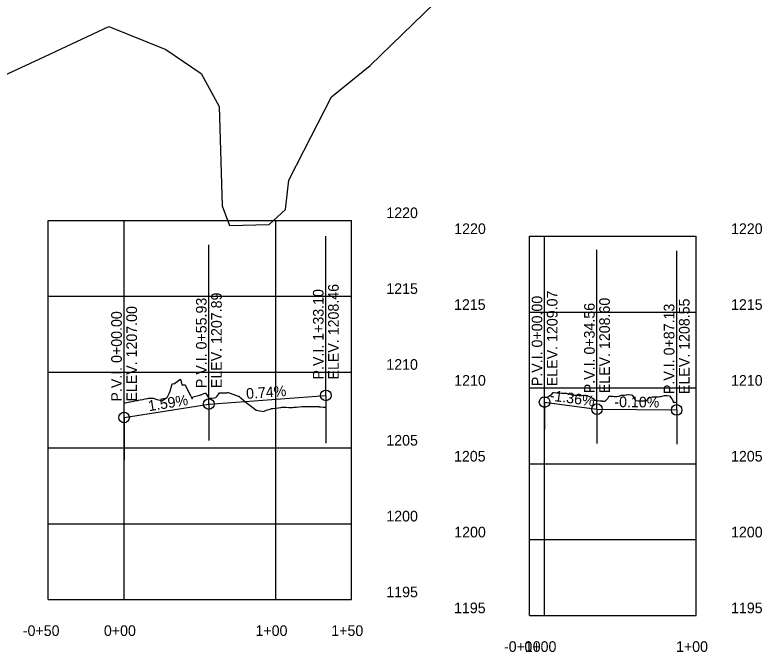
# Model space of a CAD drawing. Extents: x -70 to 701944, y -4 to 666871.
# Drawn here: x 666986.5 to 667479.4, y 652826.9 to 653247 of the extents above; entities that cross this region are included whole.
import ezdxf

# ---------------------------------------------------------------- set-up
doc = ezdxf.new("R2010")
doc.units = 0
for name, color, linetype in [('R_Axis', 7, 'Continuous'), ('R_Axis Annot', 7, 'Continuous'), ('R_Exist Surface', 7, 'Continuous'), ('R_Grid', 7, 'Continuous'), ('R_Proposed Road', 7, 'Continuous'), ('R_Vert Alg', 7, 'Continuous'), ('R_Vert Alg Annot', 7, 'Continuous'), ('T_Drafting', 7, 'Continuous')]:
    doc.layers.add(name, color=color, linetype=linetype)

msp = doc.modelspace()

# ---------------------------------------------------------------- linework, layer by layer
at = {"layer": 'R_Axis'}
for p, q in [((667008.55, 652861.56), (667008.55, 653111.56)), ((667208.55, 652861.56), (667208.55, 653111.56)), ((667325.96, 652851.05), (667325.96, 653101.05)), ((667435.96, 652851.05), (667435.96, 653101.05)), ((667008.55, 652861.56), (667208.55, 652861.56)), ((667325.96, 652851.05), (667435.96, 652851.05))]:
    msp.add_line(p, q, dxfattribs=at)
at = {"layer": 'R_Exist Surface'}
for points in [[(667058.55, 652991.09), (667059.22, 652991.23), (667060.3, 652991.45), (667062.05, 652991.81), (667062.41, 652991.88), (667062.54, 652991.89), (667063.8, 652992.14), (667065.56, 652992.49), (667067.31, 652992.84), (667068.02, 652992.99), (667069.06, 652993.18), (667070.81, 652993.51), (667072.56, 652993.84), (667074.31, 652994.17), (667074.73, 652994.25), (667076.06, 652994.26), (667077.81, 652994.28), (667077.93, 652994.29), (667079.57, 652993.78), (667081.32, 652993.29), (667083.07, 652992.83), (667083.68, 652992.68), (667084.82, 652993.41), (667086.57, 652994.52), (667087.04, 652994.82), (667088.32, 652997.45), (667089.03, 652998.89), (667090.07, 653002.84), (667090.41, 653004.11), (667091.58, 653003.87), (667091.83, 653004.06), (667093.58, 653005.35), (667095.33, 653006.54), (667095.75, 653006.81), (667096.6, 653003.02), (667097.08, 653003.04), (667098.76, 653003.19), (667098.83, 653003.03), (667100.58, 652999.47), (667102.33, 652996), (667103.38, 652994), (667103.95, 652995.16), (667104.08, 652995.2), (667105.84, 652995.71), (667107.59, 652996.17), (667109.02, 652996.49), (667109.34, 652996.62), (667111.09, 652997.36), (667111.82, 652997.66), (667112.27, 652997.69), (667112.84, 652996.77), (667114.42, 652994.26), (667114.59, 652994.27), (667116.23, 652994.37), (667116.34, 652994.38), (667118.1, 652994.57), (667119.14, 652994.68), (667119.85, 652995.64), (667121.54, 652997.89), (667121.6, 652997.89), (667123.35, 652997.88), (667125.1, 652997.85), (667126.38, 652997.81), (667126.85, 652997.98), (667127.27, 652998.13), (667128.6, 652997.62), (667130.35, 652996.98), (667132.11, 652996.35), (667133.86, 652995.74), (667134.19, 652995.63), (667134.94, 652995.04), (667135.61, 652994.46), (667137.36, 652992.98), (667139.11, 652991.54), (667140.86, 652990.14), (667142.61, 652988.78), (667144.37, 652987.46), (667145.75, 652986.45), (667145.82, 652986.39), (667145.85, 652986.39), (667146.12, 652986.34), (667147.87, 652986.01), (667149.62, 652985.7), (667150.49, 652985.55), (667151.37, 652985.89), (667153.12, 652986.53), (667154.87, 652987.15), (667155.75, 652987.44), (667156.62, 652987.57), (667158.38, 652987.82), (667160.13, 652988.04), (667161.88, 652988.24), (667162.68, 652988.33), (667163.63, 652988.33), (667165.38, 652988.32), (667167.13, 652988.28), (667168.88, 652988.21), (667169.6, 652988.18), (667170.64, 652988.3), (667172.39, 652988.47), (667174.14, 652988.62), (667175.89, 652988.73), (667177.64, 652988.82), (667179.39, 652988.87), (667181.14, 652988.9), (667182.89, 652988.89), (667184.65, 652988.86), (667185.83, 652988.81), (667186.4, 652988.77), (667187.03, 652988.73), (667187.21, 652988.71), (667187.49, 652988.67), (667188.15, 652988.62), (667189.9, 652988.48), (667191.65, 652988.35)], [(667335.96, 652994.86), (667337.55, 652995.07), (667339.13, 652995.82), (667339.15, 652995.83), (667340.72, 652996.98), (667341.72, 652998.04), (667342.25, 652997.99), (667342.3, 652997.99), (667343.82, 652997.84), (667343.89, 652997.84), (667345.47, 652997.79), (667347.05, 652997.73), (667347.45, 652997.71), (667348.64, 652997.67), (667350.19, 652997.63), (667350.22, 652997.62), (667351.81, 652997.22), (667353.39, 652996.71), (667353.62, 652996.62), (667353.85, 652996.39), (667354.11, 652996.42), (667354.97, 652996.42), (667355.79, 652996.36), (667356.56, 652996.36), (667358.14, 652996.22), (667358.53, 652996.16), (667359.73, 652996.18), (667360.77, 652996.13), (667361.31, 652996.24), (667361.56, 652996.27), (667362.9, 652996.18), (667364.25, 652995.99), (667364.48, 652995.9), (667365.13, 652995.6), (667366.06, 652995.16), (667367.65, 652994.31), (667367.96, 652994.12), (667368.65, 652993.13), (667368.69, 652993.07), (667369.21, 652993.01), (667369.23, 652993.01), (667369.89, 652992.9), (667370.82, 652992.8), (667372.4, 652992.63), (667373.98, 652992.47), (667374.14, 652992.45), (667375.33, 652992.34), (667375.57, 652992.35), (667375.87, 652992.38), (667375.87, 652992.38), (667377.15, 652993.7), (667377.67, 652994.21), (667378.58, 652995.76), (667378.74, 652995.75), (667380.32, 652995.63), (667380.89, 652995.58), (667381.91, 652995.49), (667382.28, 652995.46), (667383.49, 652995.41), (667383.57, 652995.41), (667384.82, 652995.57), (667385.07, 652995.67), (667386.66, 652996.29), (667386.69, 652996.31), (667388.24, 652996.36), (667388.79, 652996.38), (667389.83, 652996.57), (667389.92, 652996.59), (667391.13, 652996.75), (667391.41, 652996.71), (667392.99, 652996.49), (667393.69, 652996.39), (667394.58, 652994.9), (667395.84, 652992.76), (667396.16, 652992.72), (667396.28, 652992.71), (667397.75, 652992.67), (667399.33, 652992.63), (667399.66, 652992.63), (667400.92, 652992.59), (667402.03, 652992.57), (667402.24, 652991.97), (667402.5, 652992.04), (667402.59, 652992.07), (667404.08, 652993.7), (667404.99, 652994.67), (667405.67, 652994.81), (667407.25, 652995.11), (667407.71, 652995.19), (667408.84, 652995.19), (667410.42, 652995.17), (667410.52, 652995.17), (667410.88, 652995.28), (667412, 652995.39), (667412.52, 652995.44), (667413.59, 652995.68), (667415.17, 652996.03), (667415.37, 652996.07), (667416.76, 652996.01), (667418.3, 652995.92), (667418.34, 652995.88), (667419.93, 652994), (667420.19, 652993.68), (667421.1, 652991.55), (667421.51, 652991.62), (667422.18, 652991.73), (667423.09, 652991.56)]]:
    msp.add_lwpolyline(points, dxfattribs=at)
at = {"layer": 'R_Grid'}
for p, q in [((667008.55, 653111.56), (667208.55, 653111.56)), ((667008.55, 653111.56), (667208.55, 653111.56)), ((667058.55, 652861.56), (667058.55, 653111.56)), ((667158.55, 652861.56), (667158.55, 653111.56)), ((667325.96, 653101.05), (667435.96, 653101.05)), ((667325.96, 653101.05), (667435.96, 653101.05)), ((667335.96, 652851.05), (667335.96, 653101.05)), ((667008.55, 653061.56), (667208.55, 653061.56)), ((667325.96, 653051.05), (667435.96, 653051.05)), ((667008.55, 653011.56), (667208.55, 653011.56)), ((667325.96, 653001.05), (667435.96, 653001.05)), ((667008.55, 652961.56), (667208.55, 652961.56)), ((667325.96, 652951.05), (667435.96, 652951.05)), ((667008.55, 652911.56), (667208.55, 652911.56)), ((667325.96, 652901.05), (667435.96, 652901.05))]:
    msp.add_line(p, q, dxfattribs=at)
at = {"layer": 'R_Proposed Road'}
for p, q in [((667191.65, 652996.16), (667191.65, 652964.76)), ((667114.48, 652990.46), (667114.48, 652966.47)), ((667335.96, 652991.75), (667335.96, 652973.69)), ((667370.52, 652987.05), (667370.52, 652964.46)), ((667423.09, 652986.55), (667423.09, 652963.96)), ((667058.55, 652981.56), (667058.55, 652953.56))]:
    msp.add_line(p, q, dxfattribs=at)
for points in [[(667058.55, 652981.56), (667114.48, 652990.46), (667191.65, 652996.16)], [(667335.96, 652991.75), (667370.52, 652987.05), (667423.09, 652986.55)]]:
    msp.add_lwpolyline(points, dxfattribs=at)
at = {"layer": 'R_Vert Alg'}
for p, q in [((667191.65, 652996.16), (667191.65, 653101.16)), ((667114.48, 652990.46), (667114.48, 653095.46)), ((667335.96, 652991.75), (667335.96, 653096.75)), ((667370.52, 652987.05), (667370.52, 653092.05)), ((667423.09, 652986.55), (667423.09, 653091.55)), ((667058.55, 652981.56), (667058.55, 653086.56)), ((667114.48, 652990.46), (667191.65, 652996.16)), ((667058.55, 652981.56), (667114.48, 652990.46)), ((667335.96, 652991.75), (667370.52, 652987.05)), ((667370.52, 652987.05), (667423.09, 652986.55))]:
    msp.add_line(p, q, dxfattribs=at)
for centre in [(667191.65, 652996.16), (667335.96, 652991.75), (667114.48, 652990.46), (667370.52, 652987.05), (667423.09, 652986.55), (667058.55, 652981.56)]:
    msp.add_circle(centre, 3.5, dxfattribs=at)
at = {"layer": 'T_Drafting'}
msp.add_lwpolyline([(666889.96, 653165.68), (667002.89, 653218.14), (667048.59, 653239.38), (667086.13, 653224.27), (667109.39, 653208.34), (667121.38, 653186.56), (667123.25, 653121.23), (667128.14, 653108.17), (667154.26, 653108.87), (667164.98, 653118.67), (667167.26, 653138.07), (667177.11, 653157.4), (667195.3, 653193.09), (667220.94, 653213.62), (667263.25, 653254.67)], dxfattribs=at)

# ---------------------------------------------------------------- texts
at = {"layer": 'R_Axis Annot'}
for s, p in [('1220', (667231.55, 653113.06)), ('1220', (667231.55, 653113.06)), ('1220', (667276.35, 653102.55)), ('1220', (667276.35, 653102.55)), ('1220', (667458.96, 653102.55)), ('1220', (667458.96, 653102.55)), ('1215', (667231.55, 653063.06)), ('1215', (667276.22, 653052.55)), ('1215', (667458.96, 653052.55)), ('1210', (667231.55, 653013.06)), ('1210', (667276.35, 653002.55)), ('1210', (667458.96, 653002.55)), ('1205', (667231.55, 652963.06)), ('1205', (667276.22, 652952.55)), ('1205', (667458.96, 652952.55)), ('1200', (667231.55, 652913.06)), ('1200', (667276.35, 652902.55)), ('1200', (667458.96, 652902.55)), ('1195', (667231.55, 652863.06)), ('1195', (667276.22, 652852.55)), ('1195', (667458.96, 652852.55)), ('-0+50', (666991.74, 652837.56)), ('0+00', (667045.24, 652837.56)), ('1+00', (667145.24, 652837.56)), ('1+50', (667195.24, 652837.56)), ('-0+10', (667309.16, 652827.05)), ('0+00', (667322.66, 652827.05)), ('1+00', (667422.66, 652827.05))]:
    msp.add_text(s, height=7, dxfattribs=at).set_placement(p)
at = {"layer": 'R_Vert Alg Annot'}
for s, rotation, p in [('ELEV. 1208.46', 90, (667200.15, 653006.66)), ('ELEV. 1207.89', 90, (667122.98, 653000.96)), ('P.V.I. 1+33.10', 90, (667190.15, 653006.66)), ('ELEV. 1209.07', 90, (667344.46, 653002.25)), ('P.V.I. 0+55.93', 90, (667112.98, 653000.96)), ('P.V.I. 0+00.00', 90, (667334.46, 653002.25)), ('ELEV. 1208.60', 90, (667379.02, 652997.55)), ('ELEV. 1208.55', 90, (667431.59, 652997.05)), ('ELEV. 1207.00', 90, (667067.05, 652992.06)), ('P.V.I. 0+34.56', 90, (667369.02, 652997.55)), ('P.V.I. 0+87.13', 90, (667421.59, 652997.05)), ('P.V.I. 0+00.00', 90, (667057.05, 652992.06)), ('0.74%', 4.2244, (667139.3, 652993.8)), ('1.59%', 9.0415, (667074.98, 652985.7)), ('-1.36%', 352.2555, (667339.11, 652992.83)), ('-0.10%', 359.4551, (667381.97, 652988.44))]:
    msp.add_text(s, height=7, rotation=rotation, dxfattribs=at).set_placement(p)

doc.saveas('drawing.dxf')
